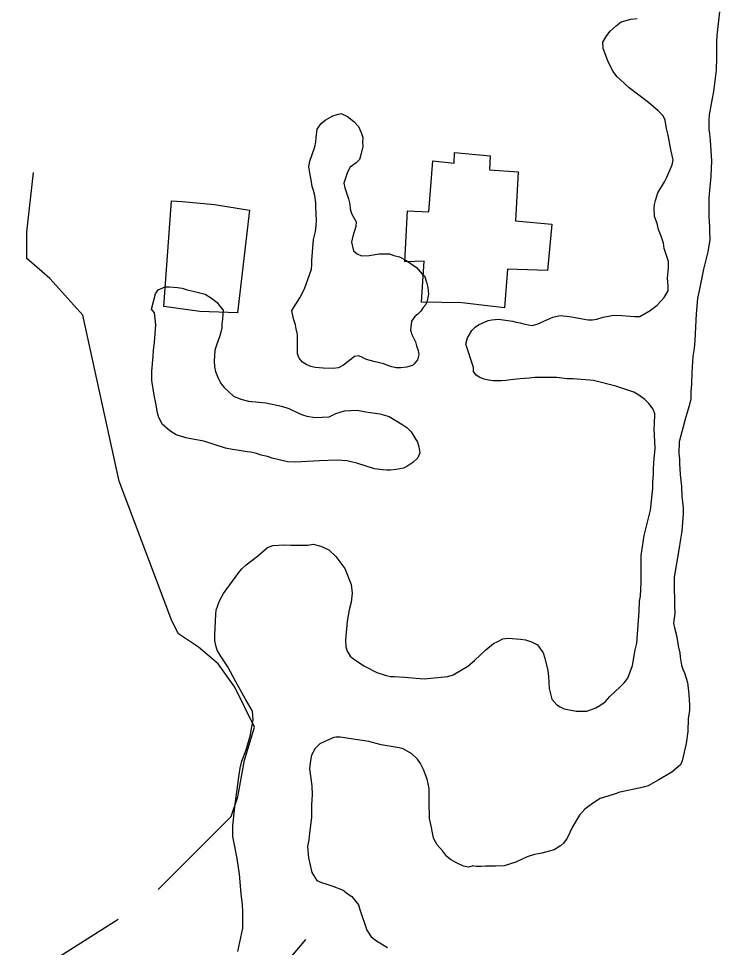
# Model space of a CAD drawing. Extents: x 3219052 to 3256913, y 800770 to 826146.
# Drawn here: x 3231620 to 3231986.7, y 810328.4 to 810814.2 of the extents above; entities that cross this region are included whole.
import ezdxf

# ---------------------------------------------------------------- set-up
doc = ezdxf.new("R2010")
doc.units = 0
for name, color, linetype in [('V-BLDG-OTLN', 7, 'Continuous'), ('V-SITE-VEGE', 7, 'Continuous'), ('V-TOPO-SHOR', 7, 'Continuous')]:
    doc.layers.add(name, color=color, linetype=linetype)

msp = doc.modelspace()

# ---------------------------------------------------------------- linework, layer by layer
at = {"layer": 'V-BLDG-OTLN'}
for points in [[(3231836.7, 810739.71), (3231847.98, 810738.52), (3231848.16, 810744.16), (3231866.74, 810742.44), (3231866.39, 810734.98), (3231881.31, 810733.94), (3231880.07, 810708.39), (3231898.98, 810706.68), (3231896.75, 810682.46), (3231875.85, 810683.19), (3231874.29, 810662.95), (3231851.9, 810665.51), (3231830.84, 810665.91), (3231832.23, 810687.3), (3231822.11, 810687), (3231823.52, 810713.54), (3231834.63, 810713.18)], [(3231699.94, 810718.9), (3231705.58, 810718.55), (3231722.5, 810717.01), (3231740.9, 810713.97), (3231734.6, 810660.23), (3231714.86, 810660.96), (3231695.95, 810663.67)]]:
    msp.add_lwpolyline(points, close=True, dxfattribs=at)
at = {"layer": 'V-SITE-VEGE'}
for p, q in [((3231986.68, 810817.72), (3231985.35, 810805.36)), ((3231932.58, 810810.32), (3231935.35, 810812.53)), ((3231935.35, 810812.53), (3231940.34, 810813.81)), ((3231940.34, 810813.81), (3231943.66, 810814.16)), ((3231927.76, 810805.35), (3231929.43, 810807.56)), ((3231929.43, 810807.56), (3231932.58, 810810.32)), ((3231925.72, 810801.85), (3231927.76, 810805.35)), ((3231925.89, 810798.53), (3231925.72, 810801.85)), ((3231985.15, 810802.04), (3231985.13, 810793.73)), ((3231985.35, 810805.36), (3231985.15, 810802.04)), ((3231928.27, 810792.06), (3231925.89, 810798.53)), ((3231930.84, 810786.7), (3231928.27, 810792.06)), ((3231985.13, 810793.73), (3231984.92, 810787.27)), ((3231984.92, 810787.27), (3231983.59, 810776.02)), ((3231933.23, 810783.74), (3231930.84, 810786.7)), ((3231934.89, 810782.08), (3231933.23, 810783.74)), ((3231939.49, 810778), (3231934.89, 810782.08)), ((3231949.62, 810770.22), (3231939.49, 810778)), ((3231983.59, 810776.02), (3231982.66, 810771.41)), ((3231954.58, 810765.96), (3231949.62, 810770.22)), ((3231982.66, 810771.41), (3231981.34, 810763.84)), ((3231957.16, 810763.37), (3231954.58, 810765.96)), ((3231958.26, 810760.96), (3231957.16, 810763.37)), ((3231981.34, 810763.84), (3231981.15, 810761.08)), ((3231958.99, 810756.72), (3231958.26, 810760.96)), ((3231981.15, 810761.08), (3231981.14, 810756.09)), ((3231959.72, 810753.95), (3231958.99, 810756.72)), ((3231960.26, 810751.36), (3231959.72, 810753.95)), ((3231981.14, 810756.09), (3231981.5, 810753.88)), ((3231981.5, 810753.88), (3231981.86, 810750.37)), ((3231961.35, 810744.9), (3231960.26, 810751.36)), ((3231981.86, 810750.37), (3231982.56, 810739.85)), ((3231962.45, 810740.28), (3231961.35, 810744.9)), ((3231961.88, 810737.7), (3231962.45, 810740.28)), ((3231982.56, 810739.85), (3231982.17, 810731.73)), ((3231959.09, 810731.25), (3231961.88, 810737.7)), ((3231954.45, 810722.95), (3231957.98, 810728.85)), ((3231957.98, 810728.85), (3231959.09, 810731.25)), ((3231982.17, 810731.73), (3231981.21, 810720.47)), ((3231952.77, 810716.87), (3231953.15, 810719.08)), ((3231953.15, 810719.08), (3231954.45, 810722.95)), ((3231981.21, 810720.47), (3231981.18, 810710.87)), ((3231952.58, 810714.84), (3231952.77, 810716.87)), ((3231952.76, 810710.59), (3231952.58, 810714.84)), ((3231954.04, 810707.08), (3231952.76, 810710.59)), ((3231981.18, 810710.87), (3231981.53, 810705.15)), ((3231954.77, 810703.94), (3231954.04, 810707.08)), ((3231981.53, 810705.15), (3231981.52, 810702.94)), ((3231956.23, 810700.43), (3231954.77, 810703.94)), ((3231957.33, 810696.74), (3231956.23, 810700.43)), ((3231981.52, 810702.94), (3231981.7, 810698.69)), ((3231957.69, 810693.96), (3231957.33, 810696.74)), ((3231981.7, 810698.69), (3231980.57, 810692.23)), ((3231960.06, 810687.13), (3231957.69, 810693.96)), ((3231980.57, 810692.23), (3231978.33, 810683.2)), ((3231960.06, 810683.99), (3231960.06, 810687.13)), ((3231959.48, 810678.46), (3231960.06, 810683.99)), ((3231978.33, 810683.2), (3231976.64, 810674.34)), ((3231959.84, 810674.39), (3231959.48, 810678.46)), ((3231957.79, 810668.31), (3231959.84, 810671.81)), ((3231959.84, 810671.81), (3231959.84, 810674.39)), ((3231976.64, 810674.34), (3231975.14, 810667.7)), ((3231954.09, 810664.26), (3231957.79, 810668.31)), ((3231975.14, 810667.7), (3231974.56, 810659.77)), ((3231948.35, 810660.22), (3231950.39, 810661.5)), ((3231950.39, 810661.5), (3231954.09, 810664.26)), ((3231860.66, 810654.03), (3231865.65, 810656.23)), ((3231865.65, 810656.23), (3231867.69, 810656.59)), ((3231867.69, 810656.59), (3231871.01, 810656.95)), ((3231871.01, 810656.95), (3231878.39, 810656)), ((3231878.39, 810656), (3231880.42, 810655.44)), ((3231891.3, 810654.3), (3231894.82, 810655.95)), ((3231894.82, 810655.95), (3231899.44, 810657.97)), ((3231899.44, 810657.97), (3231903.31, 810658.88)), ((3231903.31, 810658.88), (3231908.3, 810658.31)), ((3231908.3, 810658.31), (3231918.08, 810656.62)), ((3231918.08, 810656.62), (3231920.29, 810656.61)), ((3231920.29, 810656.61), (3231922.5, 810656.97)), ((3231922.5, 810656.97), (3231925.83, 810658.07)), ((3231925.83, 810658.07), (3231930.45, 810658.8)), ((3231930.45, 810658.8), (3231933.4, 810658.97)), ((3231933.4, 810658.97), (3231942.26, 810658.39)), ((3231942.26, 810658.39), (3231945.03, 810658.38)), ((3231945.03, 810658.38), (3231948.35, 810660.22)), ((3231974.56, 810659.77), (3231973.78, 810645.93)), ((3231854.92, 810647.22), (3231857.15, 810651.08)), ((3231857.15, 810651.08), (3231858.82, 810652.74)), ((3231858.82, 810652.74), (3231860.66, 810654.03)), ((3231880.42, 810655.44), (3231882.45, 810655.07)), ((3231882.45, 810655.07), (3231884.84, 810654.32)), ((3231884.84, 810654.32), (3231888.72, 810653.57)), ((3231888.72, 810653.57), (3231891.3, 810654.3)), ((3231853.99, 810643.9), (3231854.92, 810647.22)), ((3231973.78, 810645.93), (3231973.4, 810641.68)), ((3231858.01, 810631.7), (3231853.99, 810643.9)), ((3231973.4, 810641.68), (3231972.83, 810637.44)), ((3231972.83, 810637.44), (3231972.25, 810629.14)), ((3231858, 810629.67), (3231858.01, 810631.7)), ((3231859.48, 810627.64), (3231858, 810629.67)), ((3231861.32, 810626.52), (3231859.48, 810627.64)), ((3231863.53, 810625.59), (3231861.32, 810626.52)), ((3231890.11, 810626.44), (3231887.16, 810626.08)), ((3231901.37, 810626.4), (3231890.11, 810626.44)), ((3231972.25, 810629.14), (3231972.05, 810623.05)), ((3231865.93, 810625.03), (3231863.53, 810625.59)), ((3231868.33, 810624.66), (3231865.93, 810625.03)), ((3231872.75, 810624.64), (3231868.33, 810624.66)), ((3231875.16, 810624.82), (3231872.75, 810624.64)), ((3231877.37, 810625.18), (3231875.16, 810624.82)), ((3231882.36, 810625.72), (3231877.37, 810625.18)), ((3231884.76, 810625.9), (3231882.36, 810625.72)), ((3231887.16, 810626.08), (3231884.76, 810625.9)), ((3231907.09, 810625.83), (3231901.37, 810626.4)), ((3231910.23, 810625.82), (3231907.09, 810625.83)), ((3231920.74, 810624.87), (3231910.23, 810625.82)), ((3231932.55, 810621.88), (3231920.74, 810624.87)), ((3231941.95, 810618.71), (3231932.55, 810621.88)), ((3231972.05, 810623.05), (3231971.67, 810619.17)), ((3231943.98, 810617.59), (3231941.95, 810618.71)), ((3231947.66, 810615), (3231943.98, 810617.59)), ((3231971.67, 810619.17), (3231971.66, 810615.3)), ((3231949.69, 810612.78), (3231947.66, 810615)), ((3231952.08, 810609.82), (3231949.69, 810612.78)), ((3231971.66, 810615.3), (3231970.91, 810611.61)), ((3231952.81, 810607.42), (3231952.08, 810609.82)), ((3231952.79, 810602.06), (3231952.81, 810607.42)), ((3231970.91, 810611.61), (3231969.04, 810605.89)), ((3231969.04, 810605.89), (3231965.68, 810592.8)), ((3231952.6, 810599.67), (3231952.79, 810602.06)), ((3231953.12, 810589.51), (3231952.6, 810599.67)), ((3231965.68, 810592.8), (3231965.48, 810586.71)), ((3231952.36, 810581.95), (3231953.12, 810589.51)), ((3231965.48, 810586.71), (3231965.84, 810583.75)), ((3231965.84, 810583.75), (3231965.83, 810581.54)), ((3231952.16, 810578.44), (3231952.36, 810581.95)), ((3231952.16, 810576.04), (3231952.16, 810578.44)), ((3231965.83, 810581.54), (3231966.18, 810575.81)), ((3231951.77, 810571.61), (3231952.16, 810576.04)), ((3231966.18, 810575.81), (3231966.9, 810569.54)), ((3231950.62, 810557.04), (3231951.76, 810568.48)), ((3231951.76, 810568.48), (3231951.77, 810571.61)), ((3231966.9, 810569.54), (3231967.07, 810564.37)), ((3231967.07, 810564.37), (3231967.79, 810558.28)), ((3231947.26, 810543.76), (3231950.62, 810557.04)), ((3231967.78, 810555.14), (3231967.01, 810546.09)), ((3231967.79, 810558.28), (3231967.78, 810555.14)), ((3231967.01, 810546.09), (3231966.26, 810541.85)), ((3231771.35, 810538.76), (3231774.12, 810539.31)), ((3231774.12, 810539.31), (3231778.17, 810538.19)), ((3231945.75, 810533.42), (3231947.26, 810543.76)), ((3231966.26, 810541.85), (3231965.51, 810536.32)), ((3231744.94, 810532.94), (3231750.3, 810537.54)), ((3231750.3, 810537.54), (3231753.07, 810538.63)), ((3231753.07, 810538.63), (3231759.16, 810538.98)), ((3231759.16, 810538.98), (3231762.49, 810538.79)), ((3231762.49, 810538.79), (3231771.35, 810538.76)), ((3231778.17, 810538.19), (3231782.41, 810536.33)), ((3231782.41, 810536.33), (3231785.91, 810532.81)), ((3231965.51, 810536.32), (3231963.06, 810522.11)), ((3231739.01, 810528.53), (3231744.94, 810532.94)), ((3231785.91, 810532.81), (3231788.12, 810530.04)), ((3231788.12, 810530.04), (3231790.69, 810526.52)), ((3231945.7, 810519.21), (3231945.75, 810533.42)), ((3231727.16, 810513.43), (3231735.31, 810524.48)), ((3231735.31, 810524.48), (3231736.79, 810526.32)), ((3231736.79, 810526.32), (3231739.01, 810528.53)), ((3231790.69, 810526.52), (3231793.98, 810518.2)), ((3231963.06, 810522.11), (3231963.04, 810514.92)), ((3231793.98, 810518.2), (3231794.52, 810513.59)), ((3231945.31, 810512.02), (3231945.7, 810519.21)), ((3231963.04, 810514.92), (3231963.22, 810511.59)), ((3231725.11, 810509.74), (3231727.16, 810513.43)), ((3231794.52, 810513.59), (3231793.96, 810508.98)), ((3231944.94, 810509.43), (3231945.31, 810512.02)), ((3231963.22, 810511.59), (3231963.2, 810507.16)), ((3231723.44, 810504.76), (3231725.11, 810509.74)), ((3231793.96, 810508.98), (3231793.02, 810504.92)), ((3231944.74, 810504.08), (3231944.94, 810509.43)), ((3231963.2, 810507.16), (3231963.38, 810503.29)), ((3231722.66, 810491.66), (3231723.25, 810502.73)), ((3231723.25, 810502.73), (3231723.44, 810504.76)), ((3231793.02, 810504.92), (3231791.9, 810499.02)), ((3231943.39, 810487.47), (3231944.74, 810504.08)), ((3231963.38, 810503.29), (3231962.62, 810497.94)), ((3231791.9, 810499.02), (3231791.13, 810489.05)), ((3231962.62, 810497.94), (3231963.17, 810495.53)), ((3231963.17, 810495.53), (3231964.44, 810490.92)), ((3231722.65, 810488.89), (3231722.66, 810491.66)), ((3231964.44, 810490.92), (3231965.17, 810486.12)), ((3231723.2, 810486.31), (3231722.65, 810488.89)), ((3231723.93, 810483.91), (3231723.2, 810486.31)), ((3231791.13, 810489.05), (3231791.3, 810485.54)), ((3231864.39, 810484.03), (3231868.46, 810487.34)), ((3231868.46, 810487.34), (3231870.68, 810488.44)), ((3231870.68, 810488.44), (3231873.45, 810489.72)), ((3231873.45, 810489.72), (3231876.22, 810490.08)), ((3231876.22, 810490.08), (3231882.68, 810489.69)), ((3231882.68, 810489.69), (3231885.26, 810489.32)), ((3231885.26, 810489.32), (3231888.39, 810488.2)), ((3231888.39, 810488.2), (3231891.53, 810486.71)), ((3231891.53, 810486.71), (3231894.47, 810482.46)), ((3231942.65, 810483.97), (3231943.39, 810487.47)), ((3231965.17, 810486.12), (3231965.9, 810482.42)), ((3231725.95, 810480.39), (3231723.93, 810483.91)), ((3231791.3, 810485.54), (3231791.85, 810483.33)), ((3231791.85, 810483.33), (3231793.5, 810480.74)), ((3231793.5, 810480.74), (3231795.16, 810479.26)), ((3231858.46, 810478.51), (3231864.39, 810484.03)), ((3231894.47, 810482.46), (3231895.38, 810479.69)), ((3231941.14, 810475.85), (3231942.65, 810483.97)), ((3231965.9, 810482.42), (3231966.07, 810480.21)), ((3231729.44, 810475.21), (3231725.95, 810480.39)), ((3231795.16, 810479.26), (3231800.68, 810475.73)), ((3231855.13, 810475.56), (3231858.46, 810478.51)), ((3231895.38, 810479.69), (3231896.84, 810473.22)), ((3231938.72, 810469.21), (3231941.14, 810475.85)), ((3231966.07, 810480.21), (3231966.8, 810475.96)), ((3231966.8, 810475.96), (3231967.53, 810473.93)), ((3231733.66, 810467.26), (3231729.44, 810475.21)), ((3231800.68, 810475.73), (3231807.5, 810472.21)), ((3231807.5, 810472.21), (3231811.74, 810470.71)), ((3231847.37, 810470.97), (3231855.13, 810475.56)), ((3231896.84, 810473.22), (3231897.2, 810470.08)), ((3231967.53, 810473.93), (3231968.45, 810472.08)), ((3231968.45, 810472.08), (3231969.91, 810466.91)), ((3231738.8, 810458.2), (3231733.66, 810467.26)), ((3231811.74, 810470.71), (3231814.51, 810470.15)), ((3231814.51, 810470.15), (3231816.54, 810470.15)), ((3231816.54, 810470.15), (3231821.89, 810469.76)), ((3231821.89, 810469.76), (3231832.23, 810468.81)), ((3231832.23, 810468.81), (3231844.6, 810470.06)), ((3231844.6, 810470.06), (3231847.37, 810470.97)), ((3231897.2, 810470.08), (3231897.55, 810463.81)), ((3231934.83, 810464.61), (3231937.05, 810467.01)), ((3231937.05, 810467.01), (3231938.72, 810469.21)), ((3231969.91, 810466.91), (3231970.63, 810460.81)), ((3231897.55, 810463.81), (3231899.01, 810458.27)), ((3231929.28, 810459.65), (3231934.83, 810464.61)), ((3231742.47, 810451.92), (3231738.8, 810458.2)), ((3231899.01, 810458.27), (3231901.58, 810455.3)), ((3231924.1, 810454.86), (3231926.87, 810456.89)), ((3231926.87, 810456.89), (3231929.28, 810459.65)), ((3231970.63, 810460.81), (3231970.98, 810455.09)), ((3231742.83, 810447.49), (3231742.47, 810451.92)), ((3231901.58, 810455.3), (3231903.42, 810454.19)), ((3231903.42, 810454.19), (3231905.45, 810453.26)), ((3231905.45, 810453.26), (3231911.72, 810451.95)), ((3231911.72, 810451.95), (3231917.26, 810451.93)), ((3231917.26, 810451.93), (3231922.06, 810453.76)), ((3231922.06, 810453.76), (3231924.1, 810454.86)), ((3231970.97, 810452.51), (3231970.59, 810450.11)), ((3231970.98, 810455.09), (3231970.97, 810452.51)), ((3231741.89, 810442.87), (3231742.83, 810447.49)), ((3231970.4, 810448.08), (3231970.2, 810441.25)), ((3231970.59, 810450.11), (3231970.4, 810448.08)), ((3231741.32, 810439.55), (3231741.89, 810442.87)), ((3231739.09, 810431.81), (3231741.32, 810439.55)), ((3231782.11, 810437.03), (3231777.67, 810434.83)), ((3231784.88, 810438.13), (3231782.11, 810437.03)), ((3231786.17, 810438.31), (3231784.88, 810438.13)), ((3231788.2, 810438.3), (3231786.17, 810438.31)), ((3231796.32, 810437.17), (3231788.2, 810438.3)), ((3231803.33, 810436.04), (3231796.32, 810437.17)), ((3231970.2, 810441.25), (3231969.26, 810434.98)), ((3231775.26, 810432.44), (3231773.22, 810428.94)), ((3231777.67, 810434.83), (3231775.26, 810432.44)), ((3231809.79, 810434.36), (3231803.33, 810436.04)), ((3231819.19, 810432.85), (3231809.79, 810434.36)), ((3231821.22, 810432.29), (3231819.19, 810432.85)), ((3231825.83, 810429.7), (3231821.22, 810432.29)), ((3231969.26, 810434.98), (3231967.2, 810425.94)), ((3231736.85, 810425.73), (3231739.09, 810431.81)), ((3231773.22, 810428.94), (3231772.66, 810426.17)), ((3231828.77, 810426.92), (3231825.83, 810429.7)), ((3231735.92, 810422.22), (3231736.85, 810425.73)), ((3231772.66, 810426.17), (3231772.28, 810421.74)), ((3231830.24, 810424.52), (3231828.77, 810426.92)), ((3231831.89, 810421.37), (3231830.24, 810424.52)), ((3231966.27, 810423.91), (3231961.83, 810420.05)), ((3231967.2, 810425.94), (3231966.27, 810423.91)), ((3231733.09, 810401.93), (3231735.35, 810418.9)), ((3231735.35, 810418.9), (3231735.92, 810422.22)), ((3231772.28, 810421.74), (3231773.36, 810412.88)), ((3231833.72, 810416.38), (3231831.89, 810421.37)), ((3231961.83, 810420.05), (3231954.62, 810415.83)), ((3231773.36, 810412.88), (3231773.53, 810408.26)), ((3231834.81, 810411.58), (3231833.72, 810416.38)), ((3231949.44, 810412.89), (3231947.04, 810412.16)), ((3231954.62, 810415.83), (3231949.44, 810412.89)), ((3231773.53, 810408.26), (3231773.33, 810402.91)), ((3231834.79, 810402.35), (3231834.81, 810411.58)), ((3231932.81, 810408.88), (3231924.32, 810406.32)), ((3231933.92, 810409.43), (3231932.81, 810408.88)), ((3231947.04, 810412.16), (3231933.92, 810409.43)), ((3231920.25, 810403.75), (3231916.18, 810400.63)), ((3231924.32, 810406.32), (3231920.25, 810403.75)), ((3231732.14, 810391.96), (3231733.09, 810401.93)), ((3231773.33, 810402.91), (3231773.31, 810396.27)), ((3231834.96, 810398.29), (3231834.79, 810402.35)), ((3231834.95, 810395.89), (3231834.96, 810398.29)), ((3231916.18, 810400.63), (3231913.4, 810397.5)), ((3231773.31, 810396.27), (3231772.18, 810388.15)), ((3231836.04, 810391.09), (3231834.95, 810395.89)), ((3231913.4, 810397.5), (3231909.88, 810391.42)), ((3231732.12, 810386.43), (3231732.14, 810391.96)), ((3231836.95, 810386.47), (3231836.04, 810391.09)), ((3231909.88, 810391.42), (3231907.09, 810385.52)), ((3231733.21, 810381.26), (3231732.12, 810386.43)), ((3231771.79, 810384.64), (3231771.23, 810381.14)), ((3231772.18, 810388.15), (3231771.79, 810384.64)), ((3231837.32, 810385.18), (3231836.95, 810386.47)), ((3231838.97, 810382.04), (3231837.32, 810385.18)), ((3231907.09, 810385.52), (3231905.05, 810382.94)), ((3231734.3, 810374.98), (3231733.21, 810381.26)), ((3231771.23, 810381.14), (3231771.77, 810375.23)), ((3231841.91, 810378.71), (3231838.97, 810382.04)), ((3231844.12, 810375.93), (3231841.91, 810378.71)), ((3231900.24, 810379.45), (3231893.77, 810377.62)), ((3231903.57, 810381.47), (3231900.24, 810379.45)), ((3231905.05, 810382.94), (3231903.57, 810381.47)), ((3231735.56, 810366.67), (3231734.3, 810374.98)), ((3231771.77, 810375.23), (3231773.4, 810367.66)), ((3231845.96, 810374.45), (3231844.12, 810375.93)), ((3231848.72, 810372.78), (3231845.96, 810374.45)), ((3231886.02, 810375.8), (3231880.1, 810373.05)), ((3231889.9, 810377.08), (3231886.02, 810375.8)), ((3231893.77, 810377.62), (3231889.9, 810377.08)), ((3231852.78, 810370.92), (3231848.72, 810372.78)), ((3231855.36, 810370.36), (3231852.78, 810370.92)), ((3231857.39, 810370.91), (3231855.36, 810370.36)), ((3231857.58, 810371.09), (3231857.39, 810370.91)), ((3231859.42, 810370.71), (3231857.58, 810371.09)), ((3231862.01, 810370.71), (3231859.42, 810370.71)), ((3231864.22, 810370.89), (3231862.01, 810370.71)), ((3231869.57, 810370.87), (3231864.22, 810370.89)), ((3231874.01, 810371.04), (3231869.57, 810370.87)), ((3231880.1, 810373.05), (3231874.01, 810371.04)), ((3231736.45, 810356.51), (3231735.56, 810366.67)), ((3231773.4, 810367.66), (3231775.97, 810363.41)), ((3231775.97, 810363.41), (3231778.56, 810362.29)), ((3231778.56, 810362.29), (3231780.77, 810361.73)), ((3231780.77, 810361.73), (3231784.46, 810360.43)), ((3231784.46, 810360.43), (3231789.8, 810358.38)), ((3231737.18, 810350.6), (3231736.45, 810356.51)), ((3231789.8, 810358.38), (3231792.38, 810356.34)), ((3231792.38, 810356.34), (3231794.4, 810355.04)), ((3231794.4, 810355.04), (3231797.9, 810350.6)), ((3231737.35, 810347.28), (3231737.18, 810350.6)), ((3231797.9, 810350.6), (3231798.63, 810348.2)), ((3231737.32, 810338.42), (3231737.35, 810347.28)), ((3231798.63, 810348.2), (3231802.29, 810337.48)), ((3231734.7, 810326.25), (3231737.32, 810338.42)), ((3231802.29, 810337.48), (3231804.49, 810333.97)), ((3231804.49, 810333.97), (3231807.25, 810331.93)), ((3231807.25, 810331.93), (3231812.96, 810328.41))]:
    msp.add_line(p, q, dxfattribs=at)
for points in [[(3231775.59, 810717.97), (3231775.05, 810721.66), (3231774.32, 810724.25), (3231773.58, 810726.28), (3231773.04, 810729.79), (3231772.5, 810732.37), (3231771.95, 810736.62), (3231772.33, 810739.57), (3231774.94, 810747.13), (3231775.5, 810749.53), (3231775.69, 810751.93), (3231776.26, 810756.35), (3231778.3, 810759.3), (3231780.34, 810760.96), (3231784.4, 810763.34), (3231786.62, 810764.07), (3231788.84, 810764.44), (3231792.16, 810762.95), (3231795.47, 810760.36), (3231797.86, 810757.76), (3231799.33, 810754.62), (3231800.06, 810752.04), (3231799.86, 810749.45), (3231800.04, 810747.24), (3231799.29, 810743.55), (3231798.36, 810740.41), (3231796.69, 810738.76), (3231793.55, 810736.37), (3231792.07, 810733.79), (3231790.2, 810728.07), (3231790.75, 810725.67), (3231792.58, 810719.95), (3231793.31, 810717.18), (3231793.48, 810714.59), (3231794.21, 810712.19), (3231796.6, 810707.93), (3231796.41, 810705.35), (3231794.91, 810700.37), (3231794.17, 810697.24), (3231795.26, 810692.62), (3231797.1, 810691.14), (3231799.5, 810690.02), (3231803.38, 810690.2), (3231808.73, 810691.1), (3231814.08, 810691.09), (3231816.29, 810690.34), (3231819.25, 810689.59), (3231822.56, 810687.74), (3231828.27, 810684.03), (3231831.4, 810680.33), (3231832.32, 810679.59), (3231833.42, 810676.26), (3231834.15, 810673.49), (3231834.5, 810669.98), (3231833.75, 810666.48), (3231833.01, 810664.63), (3231831.71, 810662.98), (3231830.42, 810661.14), (3231828.94, 810659.66), (3231827.27, 810658.38), (3231825.6, 810655.98), (3231825.03, 810651.18), (3231825.77, 810648.97), (3231827.6, 810645.08), (3231828.15, 810643.05), (3231829.06, 810640.65), (3231829.42, 810638.44), (3231828.68, 810635.67), (3231827.01, 810633.64), (3231826.08, 810632.72), (3231822.94, 810631.81), (3231819.99, 810631.45), (3231817.59, 810631.46), (3231815.38, 810632.02), (3231813.16, 810632.77), (3231811.14, 810633.69), (3231805.79, 810634.82), (3231802.1, 810635.94), (3231799.89, 810636.86), (3231798.05, 810637.8), (3231795.83, 810637.43), (3231790.09, 810632.83), (3231787.32, 810631.55), (3231784.37, 810631.19), (3231779.38, 810631.39), (3231775.14, 810631.77), (3231772.93, 810632.15), (3231770.53, 810633.26), (3231768.5, 810634.56), (3231766.85, 810636.6), (3231765.93, 810638.81), (3231765.96, 810648.97), (3231765.23, 810651.92), (3231764.87, 810653.95), (3231763.77, 810657.09), (3231763.05, 810661.53), (3231767.13, 810668.16), (3231769.54, 810672.76), (3231773.27, 810683.09), (3231773.46, 810685.49), (3231773.47, 810687.7)], [(3231773.47, 810687.7), (3231774.24, 810698.59), (3231775.36, 810702.83), (3231775.74, 810705.97), (3231775.93, 810708.74), (3231775.58, 810715.57), (3231775.59, 810717.97)]]:
    msp.add_lwpolyline(points, dxfattribs=at)
msp.add_lwpolyline([(3231689.59, 810662.12), (3231691.65, 810670.24), (3231693.13, 810672.26), (3231696.64, 810673.91), (3231698.86, 810673.91), (3231703.1, 810673.52), (3231705.69, 810673.15), (3231708.27, 810672.22), (3231711.4, 810671.65), (3231717.67, 810669.97), (3231720.99, 810667.93), (3231723.93, 810665.71), (3231725.22, 810663.86), (3231727.06, 810661.64), (3231726.87, 810659.42), (3231726.68, 810657.02), (3231726.3, 810654.44), (3231726.29, 810652.41), (3231725.92, 810650.2), (3231725.35, 810648.17), (3231723.68, 810643.93), (3231722.75, 810640.8), (3231722.36, 810635.08), (3231722.54, 810632.12), (3231723.08, 810629.54), (3231724.37, 810626.03), (3231726.02, 810623.07), (3231727.49, 810621.22), (3231732.46, 810616.77), (3231736.33, 810615.1), (3231740.39, 810614.16), (3231749.43, 810613.21), (3231757.54, 810611.53), (3231761.42, 810610.22), (3231766.39, 810607.81), (3231768.6, 810606.88), (3231770.81, 810606.32), (3231775.24, 810605.56), (3231782.44, 810605.91), (3231785.95, 810607.56), (3231790.58, 810609.02), (3231797.22, 810609.37), (3231801.65, 810608.44), (3231809.02, 810607.49), (3231813.82, 810606), (3231821.01, 810601.73), (3231823.22, 810600.25), (3231825.42, 810598.03), (3231828.73, 810592.67), (3231829.46, 810590.26), (3231830, 810587.12), (3231828.89, 810584.36), (3231826.3, 810581.97), (3231823.15, 810579.95), (3231821.31, 810579.03), (3231817.61, 810578.3), (3231814.66, 810577.94), (3231812.62, 810577.95), (3231810.41, 810578.14), (3231806.17, 810578.71), (3231796.95, 810581.69), (3231794, 810582.44), (3231791.79, 810582.81), (3231786.62, 810583.2), (3231777.39, 810582.85), (3231764.65, 810582.16), (3231760.77, 810582.35), (3231752.66, 810584.22), (3231750.26, 810585.16), (3231746.94, 810585.9), (3231744.55, 810586.65), (3231741.6, 810587.4), (3231739.56, 810587.59), (3231734.4, 810588.53), (3231732, 810588.72), (3231728.31, 810589.47), (3231716.88, 810593.19), (3231712.09, 810593.95), (3231707.47, 810594.88), (3231702.49, 810596.56), (3231699.18, 810598.6), (3231695.13, 810602.12), (3231693.29, 810606), (3231692.75, 810608.03), (3231691.84, 810613.02), (3231690.93, 810617.27), (3231689.66, 810624.84), (3231689.68, 810629.82), (3231690.44, 810637.57), (3231690.63, 810640.71), (3231691.2, 810644.77), (3231691.78, 810654), (3231691.06, 810660.27)], close=True, dxfattribs=at)
at = {"layer": 'V-TOPO-SHOR'}
msp.add_line((3231620.02, 810310.3), (3231672.15, 810343.16), dxfattribs=at)
for points in [[(3231693.01, 810358.74), (3231731.27, 810396.84), (3231734.76, 810407.24), (3231738.27, 810426.32), (3231743.52, 810443.67), (3231733.15, 810464.51), (3231724.49, 810476.68), (3231714.1, 810485.38), (3231703.7, 810492.34), (3231700.25, 810499.29), (3231672.63, 810572.24), (3231653.72, 810659.05), (3231636.41, 810678.18), (3231624.28, 810688.62), (3231624.31, 810702.5), (3231627.85, 810733.73)], [(3231731.87, 810062.72), (3231757.39, 810317.16), (3231770.26, 810332.53)]]:
    msp.add_lwpolyline(points, dxfattribs=at)

doc.saveas('drawing.dxf')
